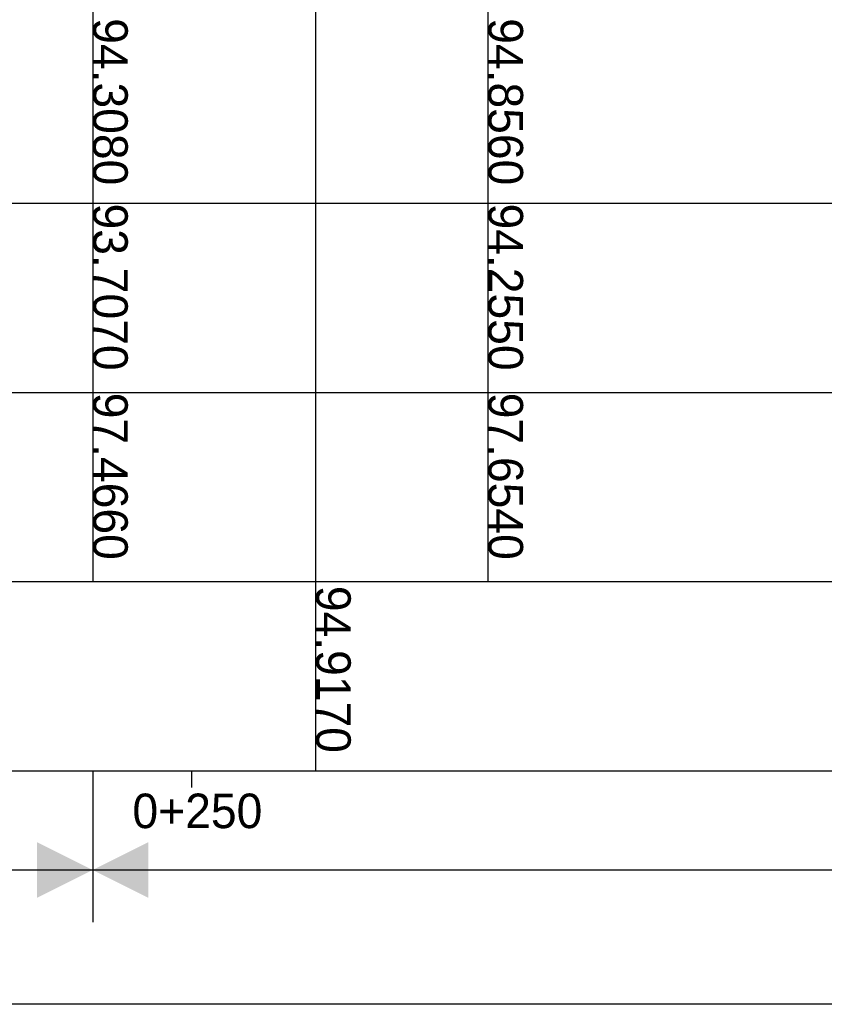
# Model space of a CAD drawing. Header units: metres. Extents: x 3458045 to 3462392, y 5482308 to 5484762.
# Tile 298 of 458: x 3460249 to 3460269, y 5483955 to 5483980. Entities that reach past the tile are written whole.
import ezdxf

# ---------------------------------------------------------------- set-up
doc = ezdxf.new("R2010")
doc.units = ezdxf.units.M
doc.layers.get('0').update_dxf_attribs({"linetype": 'CONTINUOUS'})
for name, color, linetype, lineweight in [('SP_Höhenplan-Beschriftung-Linien', 2, 'CONTINUOUS', 25), ('SP_Höhenplan-Beschriftung-Linien-Bestandsgelände', 7, 'CONTINUOUS', 25), ('SP_Höhenplan-Beschriftung-Text', 2, 'CONTINUOUS', 25)]:
    doc.layers.add(name, color=color, linetype=linetype, lineweight=lineweight)
doc.layers.add('SP_LAYOUT', color=50, linetype='CONTINUOUS', plot=False)
doc.layers.add('SP_VERM-VA-B44', color=150, linetype='CONTINUOUS')
doc.styles.add('K_ISOCP', font='k_isocp.shx')

# ---------------------------------------------------------------- blocks, each defined once
blk = doc.blocks.new('SOFI-PFV')
at = {"color": 0, "linetype": 'Continuous'}
blk.add_solid([(-0.0625, 0.125), (0.0625, 0.125), (0, 0)], dxfattribs=at)

msp = doc.modelspace()

# ---------------------------------------------------------------- linework, layer by layer
at = {"layer": 'SP_Höhenplan-Beschriftung-Linien', "color": 1, "linetype": 'ByBlock'}
for p, q in [((3460260.5579, 5484001.138), (3460260.5579, 5483965.6286)), ((3460250.5579, 5484000.5896), (3460250.5579, 5483965.6286))]:
    msp.add_line(p, q, dxfattribs=at)
at = {"layer": 'SP_Höhenplan-Beschriftung-Linien', "color": 2}
for p, q in [((3460406.594, 5483975.2078), (3459990.95, 5483975.2078)), ((3460406.594, 5483970.4182), (3459990.95, 5483970.4182)), ((3460406.594, 5483965.6286), (3459990.95, 5483965.6286)), ((3460406.594, 5483960.8389), (3459990.95, 5483960.8389))]:
    msp.add_line(p, q, dxfattribs=at)
at = {"layer": 'SP_Höhenplan-Beschriftung-Linien', "color": 1}
msp.add_line((3460250.5579, 5483960.8389), (3460250.5579, 5483957.013), dxfattribs=at)
at = {"layer": 'SP_Höhenplan-Beschriftung-Linien-Bestandsgelände'}
msp.add_line((3460256.1983, 5484004.7043), (3460256.1983, 5483960.8389), dxfattribs=at)
at = {"layer": 'SP_Höhenplan-Beschriftung-Text', "color": 2}
msp.add_line((3460253.0579, 5483960.8389), (3460253.0579, 5483960.4289), dxfattribs=at)
at = {"layer": 'SP_LAYOUT'}
msp.add_lwpolyline([(3459988.5361, 5484045.9145), (3460409.8809, 5484045.9145), (3460409.8809, 5483954.9364), (3459988.5361, 5483954.9364)], close=True, dxfattribs=at)
at = {"layer": 'SP_VERM-VA-B44', "color": 1}
msp.add_line((3460019.6256, 5483958.3376), (3460406.4791, 5483958.3376), dxfattribs=at)

# ---------------------------------------------------------------- block references
at = {"layer": 'SP_VERM-VA-B44', "color": 1, "yscale": 11.25, "zscale": 11.25}
for xscale, rotation in [(-11.25, 90), (11.25, 270)]:
    msp.add_blockref('SOFI-PFV', (3460250.5579, 5483958.3376), dxfattribs=dict(at, xscale=xscale, rotation=rotation))

# ---------------------------------------------------------------- texts
at = {"layer": 'SP_Höhenplan-Beschriftung-Text', "style": 'K_ISOCP'}
msp.add_text('0+250', height=0.875, dxfattribs=at).set_placement((3460251.5638, 5483959.3954))
at = {"layer": 'SP_Höhenplan-Beschriftung-Text', "char_height": 0.875, "width": 7.557299, "attachment_point": 7, "rotation": 270, "style": 'K_ISOCP'}
for s, insert in [('94.3080', (3460250.5579, 5483979.8989)), ('94.8560', (3460260.5579, 5483979.8989)), ('93.7070', (3460250.5579, 5483975.2078)), ('94.2550', (3460260.5579, 5483975.2078)), ('97.4660', (3460250.5579, 5483970.4182)), ('97.6540', (3460260.5579, 5483970.4182)), ('94.9170', (3460256.1983, 5483965.53))]:
    msp.add_mtext(s, dxfattribs=dict(at, insert=insert))

doc.saveas('drawing.dxf')
